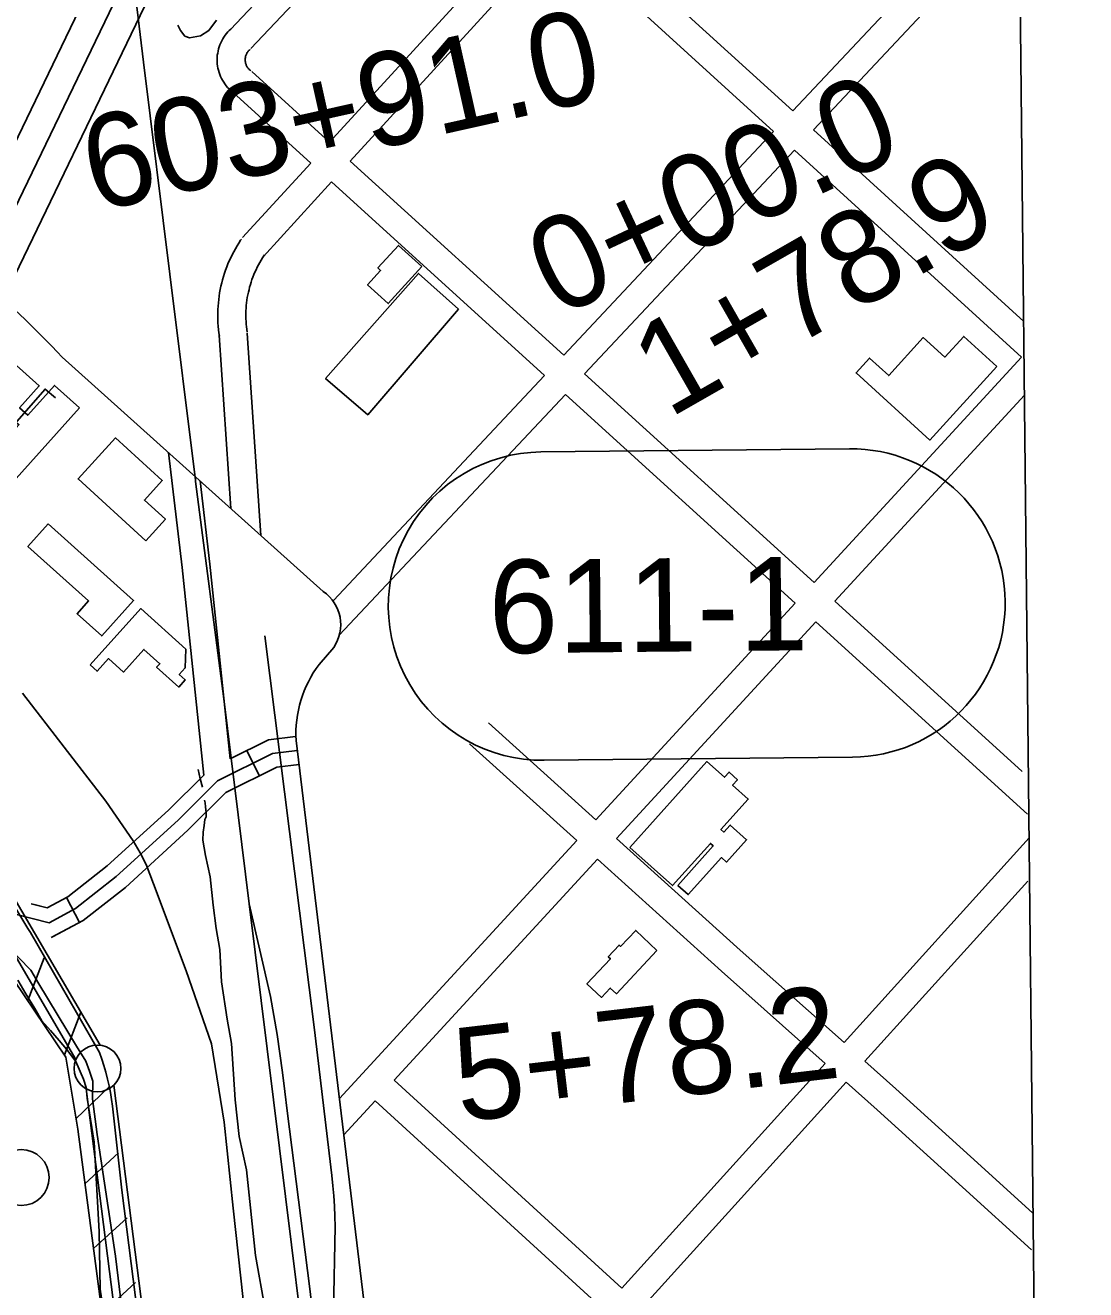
# Model space of a CAD drawing. Extents: x 3625074 to 3663148, y 511451 to 537151.
# Drawn here: x 3659776 to 3660910, y 529332 to 530685 of the extents above; entities that cross this region are included whole.
import ezdxf

# ---------------------------------------------------------------- set-up
doc = ezdxf.new("R2010")
doc.units = 0
for name, color, linetype in [('V-BLDG-OTLN', 7, 'Continuous'), ('V-DOMW-TANK', 7, 'Continuous'), ('V-FLOD-BASE', 7, 'Continuous'), ('V-GRID-FRAM', 7, 'Continuous'), ('V-LEVE-TOET', 7, 'Continuous'), ('V-RAIL-TRAK', 7, 'Continuous'), ('V-ROAD-CNTR', 7, 'Continuous'), ('V-ROAD-IDEN', 7, 'Continuous'), ('V-RRAP-FSHR', 7, 'Continuous'), ('V-SITE-VEGE', 7, 'Continuous'), ('V-SURV-IDEN', 7, 'Continuous'), ('V-SURV-LINE', 7, 'Continuous'), ('V-TOPO-BNDY', 7, 'Continuous'), ('V-TOPO-SHOR', 7, 'Continuous'), ('V-UTIL-LINE', 7, 'Continuous')]:
    doc.layers.add(name, color=color, linetype=linetype)

msp = doc.modelspace()

# ---------------------------------------------------------------- linework, layer by layer
at = {"layer": 'V-BLDG-OTLN'}
for points in [[(3660200, 530427.3), (3660164.1, 530387.6), (3660141.9, 530407.6), (3660155.9, 530423), (3660153.1, 530425.6), (3660175.1, 530449.8)], [(3660239.2, 530381.5), (3660142.1, 530268.6), (3660097, 530307.4), (3660196.4, 530419.8)], [(3660815.1, 530320.2), (3660743.6, 530241.5), (3660664.6, 530313.4), (3660679, 530329.2), (3660699.5, 530310.5), (3660736.5, 530351.2), (3660759.7, 530330.2), (3660779.8, 530352.3)], [(3659833.6, 530275.9), (3659747.1, 530179.5), (3659720.2, 530203.6), (3659768.9, 530257.8), (3659759.9, 530265.8), (3659745.5, 530249.7), (3659718, 530274.4), (3659762.8, 530324.3), (3659790.6, 530299.4), (3659769.6, 530276), (3659778.3, 530268.1), (3659806.9, 530299.9)], [(3659904.6, 530133.8), (3659832.3, 530200), (3659872.3, 530243.8), (3659922.2, 530198.1), (3659903.2, 530177.3), (3659925.6, 530156.8)], [(3659800.2, 530151.7), (3659891.6, 530069.9), (3659857.6, 530032), (3659831.2, 530055.7), (3659843.5, 530069.4), (3659778.6, 530127.5)], [(3659845.1, 530000.9), (3659899.3, 530061.2), (3659947.5, 530017.8), (3659946.8, 529997.6), (3659940.5, 529990.6), (3659946.9, 529984.9), (3659939.9, 529977.2), (3659916.3, 529998.4), (3659919.7, 530002.1), (3659902.7, 530017.4), (3659880.9, 529993.3), (3659864.9, 530007.7), (3659852.6, 529994.1)], [(3660422.7, 529805.6), (3660505, 529897.5), (3660523.7, 529880.7), (3660528.7, 529886.2), (3660537.7, 529878.1), (3660532.5, 529872.3), (3660549.2, 529857.4), (3660520, 529824.8), (3660523.2, 529822), (3660529.9, 529829.5), (3660547.5, 529813.8), (3660526, 529789.9), (3660520.5, 529794.8), (3660485, 529755.2), (3660474, 529765), (3660511.8, 529807.2), (3660508.7, 529809.9), (3660468.3, 529764.8)], [(3660451.6, 529695.3), (3660408.1, 529649), (3660401.6, 529655.1), (3660392.2, 529645.2), (3660376.7, 529659.8), (3660401.8, 529686.5), (3660399.5, 529688.7), (3660411.1, 529701.1), (3660412.7, 529699.6), (3660428.8, 529716.8)]]:
    msp.add_lwpolyline(points, close=True, dxfattribs=at)
at = {"layer": 'V-DOMW-TANK'}
msp.add_circle((3659771.3, 529452.4), 30, dxfattribs=at)
at = {"layer": 'V-FLOD-BASE'}
msp.add_lwpolyline([(3660161.2, 527057.2), (3660123.2, 527362), (3660059.4, 527860.1), (3660016.9, 528186.8), (3660002.2, 528325.6), (3659979.6, 528502.2), (3659950.6, 528723.8), (3659933.1, 528879.1), (3659914.5, 529038), (3659903.6, 529109), (3659872.1, 529368.3), (3659852.5, 529498.3), (3659847.7, 529536.7), (3659847.9, 529555.6), (3659844.5, 529566.2), (3659840.5, 529576.9), (3659830.7, 529593), (3659790.2, 529659.5), (3659781.6, 529674.4), (3659768.8, 529687.5), (3659757.1, 529698.9), (3659738, 529725.1), (3659722.3, 529746.5), (3659703.1, 529764.5)], dxfattribs=at)
at = {"layer": 'V-GRID-FRAM'}
msp.add_lwpolyline([(3629129.4, 535042.1), (3660791.6, 535359.9), (3660982, 517178), (3629304, 516860), (3629129.4, 535042.1)], dxfattribs=at)
at = {"layer": 'V-LEVE-TOET'}
for points in [[(3659772.6, 529970.7), (3659861.9, 529855.1), (3659891.1, 529812.6), (3659898.6, 529800), (3659899.1, 529799), (3659905, 529787.5), (3659913, 529766.6), (3659948, 529673.6), (3659974.9, 529595.6), (3659988.7, 529511.7), (3659998.2, 529419.6), (3660016.8, 529250.3)], [(3659767.9, 529663.4), (3659776.5, 529649.1), (3659785.8, 529633.1), (3659793.3, 529620), (3659802.6, 529609.8), (3659811.9, 529599.1), (3659820, 529589.6), (3659829.9, 529576.5), (3659837.9, 529557.5), (3659840.7, 529548.6), (3659841.8, 529537.4), (3659849.4, 529490.1), (3659854.7, 529394.5), (3659855.7, 529333.1), (3659860, 529304.2)]]:
    msp.add_lwpolyline(points, dxfattribs=at)
at = {"layer": 'V-RAIL-TRAK'}
for points in [[(3660352.4, 527018.9), (3660322.6, 527260), (3660284.8, 527572.8), (3660246.9, 527870.4), (3660211.8, 528155), (3660173, 528473.2), (3660126, 528840.7), (3660098.9, 529069.4), (3660060.6, 529380.5), (3660015.3, 529745.1), (3659988.2, 529964.5), (3659957.9, 530197.1), (3659957.7, 530198.5), (3659930.5, 530419), (3659902.3, 530646), (3659885.7, 530782.5)], [(3660031.9, 530032), (3660084.7, 529613.3), (3660103.8, 529454.5), (3660104.9, 529443.6), (3660105.8, 529432.7), (3660106.5, 529421.8), (3660107, 529410.8), (3660107.2, 529399.9), (3660105.5, 529309.5), (3660102.2, 529147.5)], [(3660366.5, 527019.3), (3660331.4, 527311), (3660302.6, 527536.2), (3660264.7, 527838.5), (3660238.1, 528051.4), (3660208.8, 528286.6), (3660184.9, 528486.5), (3660160.9, 528681.7), (3660131.6, 528916.4), (3660102.8, 529142.8), (3660102.2, 529147.5), (3660080, 529333.3), (3660056, 529523.8), (3660053.6, 529544.3), (3660051.1, 529564.8), (3660048.2, 529585.2), (3660045.1, 529605.6), (3660041.8, 529625.9), (3660038.1, 529646.2), (3660015.3, 529745.1)]]:
    msp.add_lwpolyline(points, dxfattribs=at)
at = {"layer": 'V-ROAD-CNTR'}
for p, q in [((3660597, 530593.7), (3660818, 530829.3)), ((3660841.6, 530330.3), (3660598.6, 530551.6)), ((3660619.7, 530089.1), (3660841.6, 530330.3)), ((3660026.2, 529882.3), (3660012.7, 529909.1)), ((3659833.9, 529725.4), (3659819.9, 529752))]:
    msp.add_line(p, q, dxfattribs=at)
for points in [[(3659729.6, 530417.7), (3660039.7, 531060.7)], [(3659995.2, 530680.9), (3660208.7, 530906.7)], [(3660017, 530660.3), (3660230.9, 530886.5)], [(3660619.1, 530573.5), (3660840.2, 530809.1)], [(3660101.3, 530560.1), (3660322.9, 530802.7)], [(3660597, 530593.7), (3660365.3, 530804.7)], [(3660123.5, 530539.9), (3660345.1, 530782.5)], [(3660576.4, 530571.8), (3660345.1, 530782.5)], [(3659702.6, 530430.7), (3659861.3, 530759.9)], [(3659998.7, 530612.8), (3659997.2, 530614), (3659995.4, 530615.6), (3659993.8, 530617.2), (3659992.2, 530618.9), (3659990.7, 530620.6), (3659989.3, 530622.5), (3659988, 530624.4), (3659986.8, 530626.4), (3659985.7, 530628.4), (3659984.7, 530630.5), (3659983.8, 530632.7), (3659983.1, 530634.9), (3659982.4, 530637.1), (3659981.9, 530639.3), (3659981.5, 530641.6), (3659981.2, 530643.9), (3659981, 530646.2), (3659981, 530648.5), (3659981.1, 530650.9), (3659981.2, 530653.2), (3659981.6, 530655.5), (3659982, 530657.7), (3659982.5, 530660), (3659983.2, 530662.2), (3659984, 530664.4), (3659984.9, 530666.5), (3659985.9, 530668.6), (3659987, 530670.7), (3659988.2, 530672.6), (3659989.5, 530674.6), (3659990.9, 530676.4), (3659992.4, 530678.2), (3659994, 530679.8), (3659995.6, 530681.3), (3659996.2, 530681.8)], [(3660017.2, 530636.5), (3660016.3, 530637.2), (3660015.7, 530637.7), (3660015.2, 530638.2), (3660014.6, 530638.8), (3660014.2, 530639.3), (3660013.7, 530639.9), (3660013.3, 530640.6), (3660012.9, 530641.2), (3660012.5, 530641.9), (3660012.2, 530642.6), (3660011.9, 530643.3), (3660011.7, 530644), (3660011.5, 530644.7), (3660011.3, 530645.4), (3660011.2, 530646.2), (3660011.1, 530646.9), (3660011, 530647.7), (3660011, 530648.4), (3660011, 530649.2), (3660011.1, 530649.9), (3660011.2, 530650.7), (3660011.3, 530651.4), (3660011.5, 530652.2), (3660011.7, 530652.9), (3660012, 530653.6), (3660012.3, 530654.3), (3660012.6, 530655), (3660012.9, 530655.6), (3660013.3, 530656.3), (3660013.8, 530656.9), (3660014.2, 530657.5), (3660014.7, 530658.1), (3660015.2, 530658.6), (3660015.9, 530659.2), (3660016.1, 530659.4)], [(3660101.3, 530560.1), (3660018, 530635.8)], [(3660081.1, 530537.9), (3659997.9, 530613.6)], [(3660351.9, 530332.4), (3660576.4, 530571.8)], [(3660844.2, 530368.5), (3660619.1, 530573.5)], [(3660374.1, 530312.3), (3660598.6, 530551.6)], [(3660008.3, 530458.2), (3660081.1, 530537.9)], [(3660351.9, 530332.4), (3660123.5, 530539.9)], [(3660030.5, 530438), (3660103.3, 530517.8)], [(3660331.4, 530310.6), (3660103.3, 530517.8)], [(3659983.4, 530352.7), (3659982.9, 530356.1), (3659982.5, 530359.6), (3659982.2, 530363.2), (3659981.9, 530366.8), (3659981.8, 530370.4), (3659981.7, 530374), (3659981.7, 530377.6), (3659981.8, 530381.2), (3659982, 530384.7), (3659982.3, 530388.3), (3659982.7, 530391.9), (3659983.2, 530395.5), (3659983.7, 530399), (3659984.4, 530402.5), (3659985.1, 530406.1), (3659985.9, 530409.6), (3659986.8, 530413), (3659987.8, 530416.5), (3659988.9, 530419.9), (3659990.1, 530423.3), (3659991.3, 530426.7), (3659992.6, 530430), (3659994, 530433.3), (3659995.5, 530436.6), (3659997.1, 530439.8), (3659998.8, 530443), (3660000.5, 530446.2), (3660002.3, 530449.3), (3660004.2, 530452.3), (3660006.1, 530455.3), (3660007, 530456.5)], [(3660013.1, 530357), (3660012.7, 530360), (3660012.3, 530362.8), (3660012.1, 530365.6), (3660011.9, 530368.5), (3660011.8, 530371.3), (3660011.7, 530374.2), (3660011.7, 530377), (3660011.8, 530379.9), (3660012, 530382.7), (3660012.2, 530385.5), (3660012.5, 530388.4), (3660012.9, 530391.2), (3660013.3, 530394), (3660013.8, 530396.8), (3660014.4, 530399.6), (3660015.1, 530402.4), (3660015.8, 530405.1), (3660016.6, 530407.9), (3660017.4, 530410.6), (3660018.3, 530413.3), (3660019.3, 530415.9), (3660020.4, 530418.6), (3660021.5, 530421.2), (3660022.7, 530423.8), (3660023.9, 530426.4), (3660025.2, 530428.9), (3660026.6, 530431.4), (3660028, 530433.8), (3660029.5, 530436.3), (3660031.1, 530438.7), (3660031.8, 530439.7)], [(3659995.6, 530168.3), (3659983.3, 530353.8)], [(3660027.6, 530139.5), (3660013.2, 530355.8)], [(3659815.3, 530330.2), (3660094.5, 530079.5)], [(3660105.4, 530069.7), (3660331.4, 530310.6)], [(3660619.7, 530089.1), (3660374.1, 530312.3)], [(3660111.7, 530032.6), (3660353.6, 530290.4)], [(3660599.4, 530067.1), (3660353.6, 530290.4)], [(3660641.9, 530069), (3660844.9, 530289.6)], [(3659966.7, 529883.1), (3659943.5, 530105.2), (3659928.9, 530228.2)], [(3659995.1, 529900.3), (3659973.3, 530108.6), (3659962.7, 530197.8)], [(3660386.1, 529835.2), (3660599.4, 530067.1)], [(3660842.2, 529887), (3660641.9, 530069)], [(3660408.3, 529815.1), (3660621.6, 530046.9)], [(3660847.9, 529841.3), (3660621.6, 530046.9)], [(3659581.7, 530026.7), (3659588.4, 530019.5), (3659594.8, 530012.2), (3659601.1, 530004.7), (3659607.3, 529997.2), (3659613.3, 529989.4), (3659619.1, 529981.6), (3659624.7, 529973.6), (3659630.1, 529965.5), (3659635.4, 529957.3), (3659640.5, 529949), (3659645.4, 529940.5), (3659650.1, 529932), (3659687.1, 529870), (3659778.5, 529719)], [(3660105.7, 530019.5), (3660090.1, 530001.3)], [(3660386.1, 529835.2), (3660271.2, 529938.9)], [(3660065, 529924.3), (3660036, 529920.8), (3659995.1, 529900.3)], [(3660065.5, 529920), (3660144.3, 529267.4)], [(3660365.8, 529813.1), (3660251.1, 529916.6)], [(3660066.8, 529909.4), (3660040.4, 529906.2), (3659981.5, 529876.7), (3659939.4, 529834.8), (3659873.1, 529774.4), (3659829.6, 529740.1), (3659801.2, 529725.1), (3659745, 529739.2), (3659688, 529787.5), (3659654.6, 529796.8)], [(3660068.6, 529894.5), (3660044.7, 529891.6), (3659990.4, 529864.4), (3659949.8, 529823.9), (3659882.8, 529762.9), (3659837.8, 529727.5), (3659803.6, 529709.4)], [(3660068.6, 529894.5), (3660044.7, 529891.6), (3659990.4, 529864.4), (3659949.8, 529823.9), (3659882.8, 529762.9), (3659837.8, 529727.5), (3659804.9, 529710.1)], [(3659966.7, 529883.1), (3659929.1, 529845.6), (3659863.4, 529785.8), (3659821.4, 529752.8), (3659799.3, 529741.1), (3659782.2, 529745.3)], [(3659966.7, 529883.1), (3659929.1, 529845.6), (3659863.4, 529785.8), (3659821.4, 529752.8), (3659799.3, 529741.1), (3659785.4, 529744.6)], [(3660111.8, 529537.1), (3660365.8, 529813.1)], [(3660651.7, 529596.8), (3660540.7, 529695.7), (3660408.3, 529815.1)], [(3660651.7, 529596.8), (3660849.9, 529815.9)], [(3660170.4, 529556.5), (3660388, 529793)], [(3660631.6, 529574.5), (3660520.7, 529673.3), (3660388, 529793)], [(3660674.1, 529576.8), (3660848.5, 529769.6)], [(3659778.5, 529719), (3659781.3, 529714.5), (3659855.1, 529586.1), (3659857.6, 529579.1), (3659859.8, 529572.1), (3659861.9, 529565), (3659863.7, 529557.8), (3659865.4, 529550.6), (3659866.8, 529543.3), (3659868.1, 529536), (3659869.1, 529528.7), (3659879.2, 529438.9), (3659901.2, 529265.2), (3659925.9, 529072.1), (3659942.1, 528957.4), (3659969.2, 528724.7), (3659995, 528526.8), (3660018.2, 528356), (3660048, 528097.3), (3660078.6, 527862.1), (3660105, 527662.4), (3660129.2, 527477.5)], [(3660414, 529334), (3660631.6, 529574.5)], [(3660798.6, 529464.4), (3660707.3, 529547.3), (3660674.1, 529576.8)], [(3660170.4, 529556.5), (3660414, 529334)], [(3660436.1, 529313.7), (3660654, 529554.6)], [(3660778.4, 529442.2), (3660687.2, 529525), (3660654, 529554.6)], [(3660116.5, 529498), (3660150.1, 529534.5)], [(3660150.1, 529534.5), (3660393.9, 529311.7)], [(3660853.8, 529414.3), (3660798.6, 529464.4)], [(3660852.3, 529375.1), (3660778.4, 529442.2)]]:
    msp.add_lwpolyline(points, dxfattribs=at)
for centre, radius, start, end in [((3658919.4, 529484.2), 1232.2, 43.3612, 55.3472), ((3660070, 530043.9), 43.2, 325.6706, 55.5458), ((3660188.7, 529927.2), 123.4, 143.0755, 183.3165)]:
    msp.add_arc(centre, radius, start, end, dxfattribs=at)
at = {"layer": 'V-ROAD-IDEN'}
for p, q in [((3660327.4, 530228.8), (3660657.4, 530232.1)), ((3660327.4, 530228.8), (3660657.4, 530232.1)), ((3660327.4, 530228.8), (3660327.4, 530228.8)), ((3660660.7, 529902.1), (3660330.8, 529898.8)), ((3660660.7, 529902.1), (3660330.8, 529898.8))]:
    msp.add_line(p, q, dxfattribs=at)
for centre, start, end in [((3660329.1, 530063.8), 90.5751, 270.5751), ((3660329.1, 530063.8), 90.5751, 270.5751), ((3660659.1, 530067.1), 270.5751, 90.5751), ((3660659.1, 530067.1), 270.5751, 90.5751)]:
    msp.add_arc(centre, 165, start, end, dxfattribs=at)
at = {"layer": 'V-RRAP-FSHR'}
for p, q in [((3659778.4, 529641.7), (3659795.8, 529687.4)), ((3659817.6, 529583.8), (3659835, 529629.4)), ((3659830, 529515.1), (3659865, 529549.2)), ((3659839.4, 529445.8), (3659875.4, 529478.8)), ((3659848.6, 529376.4), (3659884.6, 529409.4)), ((3659857.7, 529307), (3659893.7, 529340))]:
    msp.add_line(p, q, dxfattribs=at)
msp.add_lwpolyline([(3659629.9, 529933.8), (3659613.5, 529931.3), (3659686.9, 529796.2), (3659722.4, 529731), (3659763.8, 529663.2), (3659819.2, 529581.3), (3659831.8, 529504), (3659873.2, 529189.6), (3660042.5, 527775.8), (3660217.9, 526477.1), (3660220, 526414.4), (3660367.7, 525282.3), (3660390.6, 525283.1)], dxfattribs=at)
at = {"layer": 'V-SITE-VEGE'}
msp.add_lwpolyline([(3659980.4, 530690.9), (3659972, 530679.8), (3659963.1, 530674.1), (3659951.3, 530671.8), (3659946.6, 530673.7), (3659941.9, 530679.6), (3659939, 530685.6)], dxfattribs=at)
at = {"layer": 'V-SURV-LINE'}
for points in [[(3659674.3, 529904), (3659855.9, 529593.9)], [(3659830, 529578.7), (3659648.5, 529888.8)], [(3659870.4, 529551.2), (3660106.2, 527705.8)], [(3660076.5, 527701.9), (3659840.7, 529547.3)]]:
    msp.add_lwpolyline(points, dxfattribs=at)
msp.add_circle((3659853, 529569.1), 25, dxfattribs=at)
at = {"layer": 'V-TOPO-BNDY'}
msp.add_line((3660820.4, 532607.4), (3659583.4, 530042.3), dxfattribs=at)
at = {"layer": 'V-TOPO-SHOR'}
for points in [[(3659965.3, 529870), (3659963, 529878.9), (3659960.6, 529889.1)], [(3660032.5, 529311.3), (3660021.9, 529369), (3660012.4, 529460.6), (3660004.5, 529496.4), (3660000.3, 529535.7), (3659996.3, 529595.7), (3659991.9, 529621.9), (3659985.8, 529661.8), (3659983.9, 529696.3), (3659980, 529718.9), (3659976.8, 529743.9), (3659973.6, 529774.2), (3659968.5, 529796.9), (3659965.8, 529813.5), (3659965.9, 529821.9), (3659967.2, 529829), (3659967.8, 529835.5), (3659969.1, 529838.4), (3659969.1, 529842.6), (3659968.6, 529849.1), (3659968.1, 529853.3), (3659967.5, 529856.3)]]:
    msp.add_lwpolyline(points, dxfattribs=at)
at = {"layer": 'V-UTIL-LINE'}
msp.add_lwpolyline([(3659808.2, 530286.5), (3659796.9, 530296.1), (3659736.2, 530226.7)], dxfattribs=at)

# ---------------------------------------------------------------- texts
at = {"layer": 'V-ROAD-IDEN'}
msp.add_text('611-1', height=100, rotation=0.5751, dxfattribs=at).set_placement((3660271.8, 530013.2))
at = {"layer": 'V-SURV-IDEN'}
for s, rotation, p in [('603+91.0', 12.5913, (3659849.8, 530485.3)), ('0+00.0', 25.1177, (3660345.3, 530372.4)), ('1+78.9', 29.7444, (3660464.4, 530264.1)), ('5+78.2', 6.6831, (3660240.5, 529511.8))]:
    msp.add_text(s, height=100, rotation=rotation, dxfattribs=at).set_placement(p)

doc.saveas('drawing.dxf')
